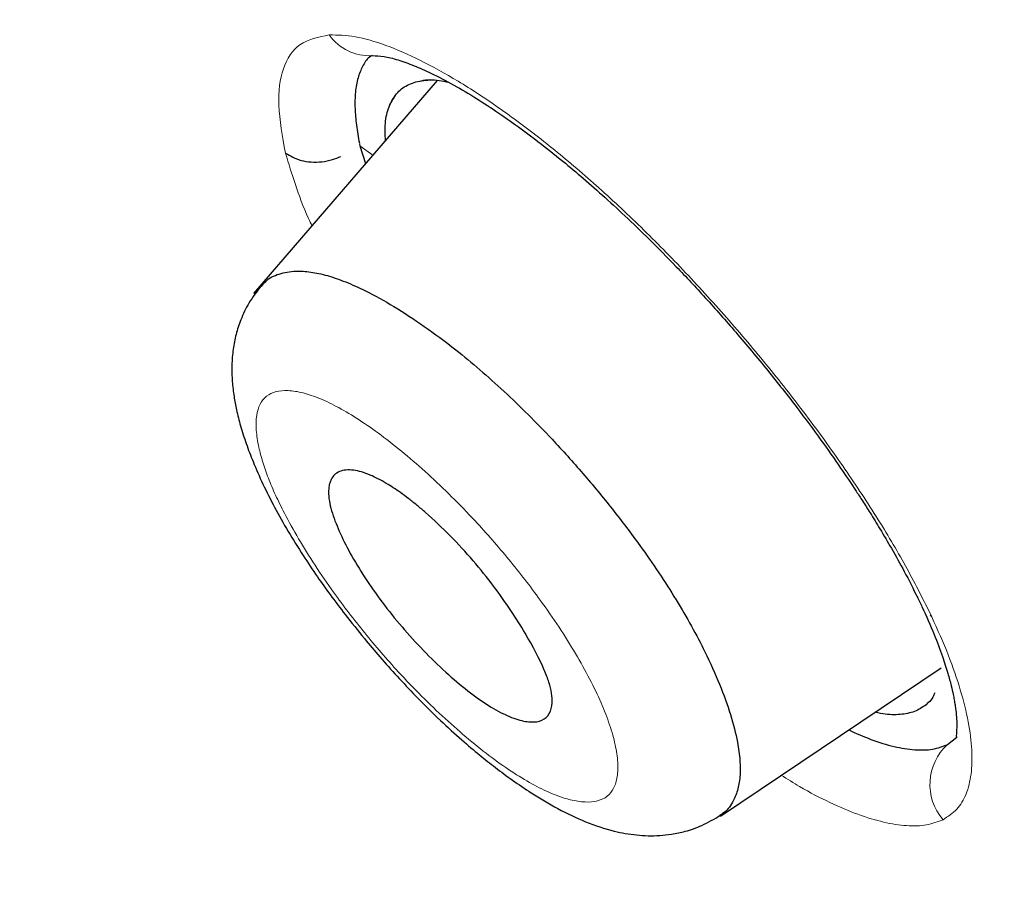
# Model space of a CAD drawing. Header units: millimetres. Extents: x 8 to 830, y 12 to 2106.
# Tile 38 of 624: x 690.11 to 695.58, y 681.16 to 686.04. Entities that reach past the tile are written whole.
import ezdxf

# ---------------------------------------------------------------- set-up
doc = ezdxf.new("R2010")
doc.units = ezdxf.units.MM

msp = doc.modelspace()

# ---------------------------------------------------------------- linework, layer by layer
at = {"color": 7, "linetype": 'Continuous', "lineweight": 30}
for p, q in [((692.4318, 685.6983), (691.4114, 684.5147)), ((691.9998, 685.3461), (692.0025, 685.3352)), ((691.9998, 685.3461), (692.0025, 685.3352)), ((692.0026, 685.3352), (692.0339, 685.2368)), ((692.0026, 685.3352), (692.0339, 685.2368)), ((695.0998, 682.8287), (695.1247, 682.7755)), ((695.0998, 682.8287), (695.1247, 682.7755)), ((695.1029, 682.825), (695.1019, 682.8295)), ((695.1029, 682.825), (695.1019, 682.8295)), ((695.1713, 682.7251), (695.1806, 682.7158)), ((695.1713, 682.7251), (695.1806, 682.7158)), ((694.0065, 681.6093), (695.2331, 682.4333)), ((695.123, 682.2093), (695.1234, 682.2095)), ((695.123, 682.2093), (695.1234, 682.2095)), ((695.2679, 682.007), (695.3201, 682.0471)), ((695.2679, 682.007), (695.2942, 682.0272))]:
    msp.add_line(p, q, dxfattribs=at)
at = {"color": 8, "linetype": 'Continuous', "lineweight": 0}
for p, q in [((692.0736, 685.2829), (692.0022, 685.3356)), ((692.0736, 685.2829), (692.0022, 685.3356)), ((695.1555, 682.7704), (695.1806, 682.7158)), ((695.1555, 682.7704), (695.1806, 682.7158)), ((695.2679, 682.007), (695.3206, 682.0472)), ((695.2679, 682.007), (695.3206, 682.0472))]:
    msp.add_line(p, q, dxfattribs=at)
for centre, radius, start, end in [((692.0566, 686.1111), 0.2751, 215.349, 273.0197), ((695.4713, 681.7851), 0.301, 132.5096, 220.6898)]:
    msp.add_arc(centre, radius, start, end, dxfattribs=at)
at = {"color": 7, "linetype": 'Continuous', "lineweight": 30}
for points, knots in [([(745.6599, 659.7933), (745.7639, 660.4796), (745.971, 661.8455), (745.98, 664.1258), (745.8389, 666.4996), (745.5597, 668.9586), (745.1404, 671.7371), (744.5555, 674.8491), (743.7973, 678.2941), (742.8545, 682.2019), (741.7327, 686.5673), (740.5114, 691.3672), (739.2245, 696.2193), (737.7859, 701.1838), (736.3915, 705.4414), (735.1132, 708.9437), (734.0374, 711.6404), (732.8126, 714.4143), (731.3975, 717.272), (729.843, 720.0437), (728.1565, 722.6963), (726.3759, 725.1861), (724.413, 727.609), (722.3375, 729.9162), (720.2078, 732.0995), (717.6947, 734.5056), (714.7967, 737.0844), (711.5248, 739.7829), (708.262, 742.3067), (705.0162, 744.6729), (701.7963, 746.8712), (698.6147, 748.9005), (695.4793, 750.7802), (692.3814, 752.5692), (689.2949, 754.3458), (686.2169, 756.0513), (683.165, 757.6255), (680.16, 759.0283), (677.2436, 760.2041), (675.2694, 760.9461), (674.312, 761.2105), (674.2598, 761.2249)], [0, 0, 0, 0, 0.023935, 0.047635, 0.071169, 0.094574, 0.117899, 0.148366, 0.178728, 0.20898, 0.250046, 0.291057, 0.332254, 0.37365, 0.415251, 0.436181, 0.457263, 0.478525, 0.500011, 0.521763, 0.540096, 0.558639, 0.577194, 0.595519, 0.613623, 0.631556, 0.658212, 0.684675, 0.711018, 0.737314, 0.763595, 0.789782, 0.815797, 0.841579, 0.86736, 0.893376, 0.919565, 0.94584, 0.972143, 0.998483, 1, 1, 1, 1]), ([(743.4505, 659.754), (743.5357, 660.3025), (743.7061, 661.3988), (743.7551, 663.2059), (743.6928, 665.0939), (743.5248, 667.0574), (743.2744, 669.0761), (742.8949, 671.5343), (742.3432, 674.4575), (741.591, 677.8597), (740.7139, 681.4723), (739.7295, 685.2806), (738.6958, 689.2597), (737.6334, 693.2598), (736.4927, 697.3125), (735.2271, 701.4414), (734.0303, 704.9604), (732.9641, 707.8318), (732.0936, 710.0191), (731.1363, 712.2439), (730.0742, 714.5079), (728.887, 716.8098), (727.6669, 718.9479), (726.4386, 720.9009), (725.2404, 722.6558), (723.9447, 724.3899), (722.4083, 726.2725), (720.6224, 728.271), (718.6032, 730.3572), (716.4017, 732.4826), (714.0289, 734.6313), (711.4941, 736.787), (708.9496, 738.8327), (706.4054, 740.7781), (703.6571, 742.7811), (700.7139, 744.8005), (697.5888, 746.8031), (694.4926, 748.6659), (691.4193, 750.443), (688.3562, 752.2036), (685.3141, 753.8825), (682.3117, 755.4237), (679.5638, 756.6922), (677.0726, 757.7153), (674.8289, 758.5333), (672.6504, 759.2116), (670.5503, 759.73), (668.6621, 760.0436), (666.9935, 760.153), (665.5467, 760.0678), (664.3606, 759.784), (663.4293, 759.3266), (662.7255, 758.7452), (662.156, 758.0114), (661.6637, 757.0508), (661.2864, 755.8354), (661.0496, 754.3558), (660.9586, 752.7571), (660.9862, 751.069), (661.1103, 749.3128), (661.3774, 746.9025), (661.8622, 743.7947), (662.6262, 739.9553), (663.5225, 736.0437), (664.5032, 732.0907), (665.5157, 728.1237), (666.4936, 724.364), (667.4813, 720.7781), (668.4936, 717.36), (669.6145, 713.8829), (670.7122, 710.7771), (671.7489, 708.0658), (672.6854, 705.7676), (673.7095, 703.4325), (674.8232, 701.0606), (675.6664, 699.4482), (676.0884, 698.6413)], [0, 0, 0, 0, 0.011709, 0.0234, 0.035079, 0.046745, 0.058401, 0.070053, 0.08835, 0.106637, 0.124908, 0.145647, 0.166375, 0.187119, 0.207887, 0.228673, 0.249479, 0.259892, 0.270315, 0.28075, 0.291198, 0.301658, 0.31213, 0.319994, 0.327864, 0.335737, 0.343609, 0.354092, 0.364563, 0.37502, 0.38755, 0.400066, 0.41258, 0.425091, 0.437599, 0.45323, 0.468841, 0.484431, 0.499999, 0.515569, 0.531166, 0.546782, 0.562408, 0.574915, 0.587424, 0.599934, 0.612454, 0.624987, 0.635443, 0.645912, 0.656393, 0.664263, 0.672136, 0.680006, 0.687871, 0.698343, 0.708803, 0.71925, 0.729685, 0.740108, 0.750521, 0.771326, 0.792113, 0.81288, 0.833624, 0.854353, 0.875091, 0.892532, 0.909986, 0.927451, 0.944927, 0.955919, 0.966921, 0.977933, 0.988958, 1, 1, 1, 1]), ([(743.4505, 659.754), (743.5357, 660.3025), (743.7061, 661.3988), (743.7551, 663.2059), (743.6928, 665.0939), (743.5248, 667.0574), (743.2744, 669.0761), (742.8949, 671.5343), (742.3432, 674.4575), (741.591, 677.8597), (740.7139, 681.4723), (739.7295, 685.2806), (738.6958, 689.2597), (737.6334, 693.2598), (736.4927, 697.3125), (735.2271, 701.4414), (734.0303, 704.9604), (732.9641, 707.8318), (732.0936, 710.0191), (731.1363, 712.2439), (730.0742, 714.5079), (728.887, 716.8098), (727.6669, 718.9479), (726.4386, 720.9009), (725.2404, 722.6558), (723.9447, 724.3899), (722.4083, 726.2725), (720.6224, 728.271), (718.6032, 730.3572), (716.4017, 732.4826), (714.0289, 734.6313), (711.4941, 736.787), (708.9496, 738.8327), (706.4054, 740.7781), (703.6571, 742.7811), (700.7139, 744.8005), (697.5888, 746.8031), (694.4926, 748.6659), (691.4193, 750.443), (688.3562, 752.2036), (685.3141, 753.8825), (682.3117, 755.4237), (679.5638, 756.6922), (677.0726, 757.7153), (674.8289, 758.5333), (672.6504, 759.2116), (670.5503, 759.73), (668.6621, 760.0436), (666.9935, 760.153), (665.5467, 760.0678), (664.3606, 759.784), (663.4293, 759.3266), (662.7255, 758.7452), (662.156, 758.0114), (661.6637, 757.0508), (661.2864, 755.8354), (661.0496, 754.3558), (660.9586, 752.7571), (660.9862, 751.069), (661.1103, 749.3128), (661.3774, 746.9025), (661.8622, 743.7947), (662.6262, 739.9553), (663.5225, 736.0437), (664.5032, 732.0907), (665.5157, 728.1237), (666.4936, 724.364), (667.4813, 720.7781), (668.4936, 717.36), (669.6145, 713.8829), (670.7122, 710.7771), (671.7489, 708.0658), (672.6854, 705.7676), (673.7095, 703.4325), (674.8232, 701.0606), (675.6664, 699.4482), (676.0884, 698.6413)], [0, 0, 0, 0, 0.011709, 0.0234, 0.035079, 0.046745, 0.058401, 0.070053, 0.08835, 0.106637, 0.124908, 0.145647, 0.166375, 0.187119, 0.207887, 0.228673, 0.249479, 0.259892, 0.270315, 0.28075, 0.291198, 0.301658, 0.31213, 0.319994, 0.327864, 0.335737, 0.343609, 0.354092, 0.364563, 0.37502, 0.38755, 0.400066, 0.41258, 0.425091, 0.437599, 0.45323, 0.468841, 0.484431, 0.499999, 0.515569, 0.531166, 0.546782, 0.562408, 0.574915, 0.587424, 0.599934, 0.612454, 0.624987, 0.635443, 0.645912, 0.656393, 0.664263, 0.672136, 0.680006, 0.687871, 0.698343, 0.708803, 0.71925, 0.729685, 0.740108, 0.750521, 0.771326, 0.792113, 0.81288, 0.833624, 0.854353, 0.875091, 0.892532, 0.909986, 0.927451, 0.944927, 0.955919, 0.966921, 0.977933, 0.988958, 1, 1, 1, 1]), ([(742.5709, 660.0244), (742.7021, 660.6562), (742.9643, 661.9194), (743.0369, 664.0652), (742.9519, 666.3262), (742.7161, 668.6941), (742.3341, 671.3844), (741.7822, 674.4092), (741.0535, 677.7734), (740.1319, 681.6145), (739.022, 685.93), (737.8077, 690.683), (736.538, 695.4762), (735.118, 700.3604), (733.7449, 704.5406), (732.4854, 707.9661), (731.4257, 710.5843), (730.2296, 713.2496), (728.8643, 715.9687), (727.38, 718.5805), (725.796, 721.0512), (724.1435, 723.3501), (722.3318, 725.5905), (720.4071, 727.7478), (718.4086, 729.8088), (716.0198, 732.1089), (713.2433, 734.5952), (710.0953, 737.2059), (706.949, 739.6557), (703.8052, 741.9571), (700.6734, 744.1059), (697.5646, 746.0957), (694.4837, 747.9446), (692.448, 749.1214), (691.4302, 749.7098)], [0, 0, 0, 0, 0.027961, 0.055896, 0.083926, 0.111994, 0.13998, 0.176562, 0.213145, 0.249758, 0.299733, 0.349715, 0.399667, 0.449587, 0.499558, 0.524633, 0.549704, 0.574672, 0.599627, 0.624766, 0.645672, 0.666497, 0.687479, 0.708392, 0.729201, 0.750078, 0.781476, 0.812638, 0.843742, 0.874921, 0.906237, 0.937548, 0.968776, 1, 1, 1, 1]), ([(692.0702, 685.8382), (692.0649, 685.835), (692.0419, 685.8208), (692.0163, 685.7778), (691.9894, 685.714), (691.9757, 685.6353), (691.9735, 685.5469), (691.9811, 685.4518), (691.9934, 685.3835), (691.9996, 685.3493)], [0, 0, 0, 0, 0.047361, 0.207565, 0.367779, 0.532519, 0.697277, 0.848306, 1, 1, 1, 1]), ([(692.0702, 685.8382), (692.0649, 685.835), (692.0419, 685.8208), (692.0163, 685.7778), (691.9894, 685.714), (691.9757, 685.6353), (691.9735, 685.5469), (691.9811, 685.4518), (691.9934, 685.3835), (691.9996, 685.3493)], [0, 0, 0, 0, 0.047361, 0.207565, 0.367779, 0.532519, 0.697277, 0.848306, 1, 1, 1, 1]), ([(692.0724, 685.8365), (692.0923, 685.8361), (692.1308, 685.8354), (692.2102, 685.8154), (692.2983, 685.7839), (692.4013, 685.7383), (692.5177, 685.678), (692.6466, 685.6018), (692.788, 685.5095), (692.9431, 685.3983), (693.0975, 685.2774), (693.2314, 685.1658), (693.3511, 685.061), (693.4784, 684.9441), (693.6159, 684.8116), (693.7656, 684.6596), (693.9266, 684.4871), (694.0971, 684.2943), (694.2676, 684.0897), (694.4253, 683.8888), (694.5599, 683.7074), (694.6692, 683.5523), (694.7447, 683.4398), (694.7986, 683.3568), (694.8429, 683.2869), (694.8972, 683.1987), (694.9613, 683.0898), (695.0331, 682.9611), (695.0777, 682.872), (695.1017, 682.824)], [0, 0, 0, 0, 0.047881, 0.092491, 0.133846, 0.171903, 0.217393, 0.257828, 0.295317, 0.346062, 0.391363, 0.422027, 0.453594, 0.486299, 0.522103, 0.561376, 0.604145, 0.650449, 0.700251, 0.747854, 0.789544, 0.825307, 0.855135, 0.867904, 0.883581, 0.904609, 0.930997, 0.962772, 1, 1, 1, 1]), ([(692.0724, 685.8365), (692.0923, 685.8361), (692.1308, 685.8354), (692.2102, 685.8154), (692.2983, 685.7839), (692.4013, 685.7383), (692.5177, 685.678), (692.6466, 685.6018), (692.788, 685.5095), (692.9431, 685.3983), (693.0975, 685.2774), (693.2314, 685.1658), (693.3511, 685.061), (693.4784, 684.9441), (693.6159, 684.8116), (693.7656, 684.6596), (693.9266, 684.4871), (694.0971, 684.2943), (694.2676, 684.0897), (694.4253, 683.8888), (694.5599, 683.7074), (694.6692, 683.5523), (694.7447, 683.4398), (694.7986, 683.3568), (694.8429, 683.2869), (694.8972, 683.1987), (694.9613, 683.0898), (695.0331, 682.9611), (695.0777, 682.872), (695.1017, 682.824)], [0, 0, 0, 0, 0.047881, 0.092491, 0.133846, 0.171903, 0.217393, 0.257828, 0.295317, 0.346062, 0.391363, 0.422027, 0.453594, 0.486299, 0.522103, 0.561376, 0.604145, 0.650449, 0.700251, 0.747854, 0.789544, 0.825307, 0.855135, 0.867904, 0.883581, 0.904609, 0.930997, 0.962772, 1, 1, 1, 1]), ([(692.1442, 685.3647), (692.143, 685.3976), (692.1405, 685.4697), (692.1619, 685.556), (692.2022, 685.6279), (692.2628, 685.6766), (692.3434, 685.7002), (692.4207, 685.7046), (692.4768, 685.6923), (692.4939, 685.6886)], [0, 0, 0, 0, 0.133862, 0.293782, 0.453857, 0.612161, 0.770773, 0.92994, 1, 1, 1, 1]), ([(692.3409, 685.6957), (692.3425, 685.6962), (692.3705, 685.7051), (692.4211, 685.7041), (692.4769, 685.6922), (692.4939, 685.6886)], [0, 0, 0, 0, 0.039466, 0.706426, 1, 1, 1, 1]), ([(692.1442, 685.3647), (692.1431, 685.3975), (692.1407, 685.4694), (692.1602, 685.5546), (692.1887, 685.5975), (692.2022, 685.618)], [0, 0, 0, 0, 0.304367, 0.667982, 1, 1, 1, 1]), ([(691.5888, 685.2942), (691.6161, 685.2787), (691.6581, 685.2549), (691.7309, 685.2441), (691.7902, 685.2454), (691.8467, 685.2556), (691.8808, 685.2699), (691.8958, 685.2761)], [0, 0, 0, 0, 0.327041, 0.502516, 0.6815, 0.860387, 1, 1, 1, 1]), ([(691.5888, 685.2942), (691.6161, 685.2787), (691.6581, 685.2549), (691.7309, 685.2441), (691.7902, 685.2454), (691.8467, 685.2556), (691.8808, 685.2699), (691.8958, 685.2761)], [0, 0, 0, 0, 0.327041, 0.502516, 0.6815, 0.860387, 1, 1, 1, 1]), ([(691.4563, 684.5534), (691.4635, 684.5632), (691.4875, 684.5959), (691.5507, 684.6258), (691.6359, 684.6417), (691.7277, 684.636), (691.82, 684.6159), (691.9221, 684.5805), (692.0449, 684.5252), (692.1903, 684.4449), (692.3587, 684.3349), (692.5194, 684.215), (692.6684, 684.0921), (692.8034, 683.9714), (692.938, 683.8418), (693.0855, 683.6897), (693.2436, 683.514), (693.4076, 683.3155), (693.5478, 683.1301), (693.6649, 682.9616), (693.761, 682.8115), (693.8466, 682.6643), (693.9296, 682.5058), (694.0047, 682.3393), (694.0655, 682.1706), (694.101, 682.0304), (694.1163, 681.9166), (694.1164, 681.8261), (694.1028, 681.7484), (694.0716, 681.6784), (694.039, 681.6324), (694.0079, 681.6173), (694.0028, 681.6149)], [0, 0, 0, 0, 0.017367, 0.05794, 0.098421, 0.128654, 0.15876, 0.188948, 0.219267, 0.259846, 0.300536, 0.34125, 0.371778, 0.402296, 0.432817, 0.463364, 0.504125, 0.544901, 0.585642, 0.616168, 0.646669, 0.677153, 0.707648, 0.748325, 0.789017, 0.829685, 0.860168, 0.890634, 0.92108, 0.951526, 0.992103, 1, 1, 1, 1]), ([(691.454, 684.5568), (691.4298, 684.5256), (691.3851, 684.4679), (691.3408, 684.3745), (691.3123, 684.2864), (691.296, 684.2014), (691.2892, 684.1151), (691.2916, 684.0267), (691.3016, 683.9426), (691.3168, 683.8622), (691.3387, 683.7759), (691.3692, 683.6802), (691.4102, 683.5723), (691.462, 683.4549), (691.5272, 683.3254), (691.602, 683.1924), (691.6823, 683.0631), (691.7613, 682.9454), (691.8393, 682.8361), (691.9259, 682.7211), (692.0183, 682.6055), (692.1153, 682.4909), (692.2101, 682.3845), (692.3227, 682.265), (692.4432, 682.1456), (692.5628, 682.0366), (692.6643, 681.9505), (692.7573, 681.8766), (692.8525, 681.8061), (692.9685, 681.7274), (693.1048, 681.6466), (693.2605, 681.5727), (693.4021, 681.5254), (693.5383, 681.5009), (693.6466, 681.498), (693.7375, 681.5076), (693.8168, 681.5245), (693.9101, 681.5563), (693.9714, 681.5931), (694.0048, 681.6132)], [0, 0, 0, 0, 0.027849, 0.051558, 0.071062, 0.090438, 0.112271, 0.134266, 0.155115, 0.174073, 0.197263, 0.222812, 0.247983, 0.27899, 0.31025, 0.342135, 0.373632, 0.400872, 0.423881, 0.44973, 0.481272, 0.505467, 0.532189, 0.559707, 0.596591, 0.628176, 0.654486, 0.677537, 0.702423, 0.729539, 0.768292, 0.809136, 0.852055, 0.884336, 0.916378, 0.932382, 0.950482, 0.97307, 1, 1, 1, 1]), ([(685.7176, 684.5154), (685.7741, 684.4404), (685.9538, 684.2022), (686.2665, 683.7878), (686.6651, 683.2598), (687.0927, 682.6933), (687.5491, 682.0884), (688.0343, 681.4447), (688.5326, 680.7827), (689.0424, 680.104), (689.5621, 679.4109), (690.1057, 678.6846), (690.6732, 677.9254), (691.2646, 677.1333), (691.6669, 676.5942), (691.8721, 676.3192)], [0, 0, 0, 0, 0.027539, 0.08748, 0.152085, 0.221361, 0.295316, 0.373959, 0.457302, 0.537837, 0.622336, 0.710801, 0.803233, 0.899633, 1, 1, 1, 1]), ([(685.7176, 684.5154), (685.7741, 684.4404), (685.9538, 684.2022), (686.2665, 683.7878), (686.6651, 683.2598), (687.0927, 682.6933), (687.5491, 682.0884), (688.0343, 681.4447), (688.5326, 680.7827), (689.0424, 680.104), (689.5621, 679.4109), (690.1057, 678.6846), (690.6732, 677.9254), (691.2646, 677.1333), (691.6669, 676.5942), (691.8721, 676.3192)], [0, 0, 0, 0, 0.0275388, 0.0874796, 0.152085, 0.2213612, 0.295316, 0.373959, 0.4573016, 0.5378374, 0.6223364, 0.7108011, 0.8032332, 0.8996331, 1, 1, 1, 1]), ([(691.9461, 676.362), (691.5462, 676.8928), (690.7463, 677.9544), (689.5391, 679.5406), (688.3288, 681.1235), (687.1175, 682.704), (686.2627, 683.8179), (685.8141, 684.4059), (685.7674, 684.467)], [0, 0, 0, 0, 0.195539, 0.391076, 0.586556, 0.781958, 0.977344, 1, 1, 1, 1]), ([(691.9461, 676.362), (691.5462, 676.8928), (690.7463, 677.9544), (689.5391, 679.5406), (688.3288, 681.1235), (687.1175, 682.704), (686.2627, 683.8179), (685.8141, 684.4059), (685.7674, 684.467)], [0, 0, 0, 0, 0.195539, 0.391076, 0.586556, 0.781958, 0.977344, 1, 1, 1, 1]), ([(686.7777, 683.9204), (687.0489, 683.6064), (687.727, 682.8214), (688.8124, 681.6121), (690.0308, 680.2876), (691.2471, 679.0089), (692.5082, 677.7167), (693.3675, 676.8847), (693.82, 676.4466)], [0, 0, 0, 0, 0.115804, 0.289562, 0.46252, 0.6352, 0.807917, 1, 1, 1, 1]), ([(691.8635, 683.2507), (691.8569, 683.2694), (691.843, 683.3089), (691.8308, 683.3636), (691.8255, 683.4265), (691.8389, 683.4878), (691.8843, 683.5307), (691.9592, 683.5379), (692.051, 683.5115), (692.1411, 683.4657), (692.2152, 683.4169), (692.2735, 683.3738), (692.3202, 683.3367), (692.3968, 683.2718), (692.5026, 683.1717), (692.6312, 683.0317), (692.7454, 682.89), (692.8421, 682.7532), (692.9441, 682.5902), (693.0154, 682.4539), (693.055, 682.3516), (693.0693, 682.2904), (693.073, 682.2291), (693.0585, 682.1746), (693.0181, 682.1376), (692.9544, 682.1277), (692.8715, 682.1449), (692.7729, 682.1881), (692.6621, 682.2578), (692.542, 682.3521), (692.4172, 682.4655), (692.2943, 682.5923), (692.1783, 682.7278), (692.0738, 682.8673), (691.9847, 683.0043), (691.9112, 683.1356), (691.8794, 683.2123), (691.8635, 683.2507)], [0, 0, 0, 0, 0.016101, 0.033948, 0.053789, 0.086953, 0.124401, 0.164218, 0.198126, 0.226454, 0.248821, 0.261322, 0.273736, 0.285939, 0.321273, 0.354899, 0.387004, 0.41732, 0.446223, 0.498975, 0.519797, 0.540771, 0.561684, 0.593047, 0.624283, 0.655656, 0.68687, 0.718223, 0.749427, 0.781508, 0.813389, 0.844897, 0.87634, 0.907382, 0.938401, 0.969219, 1, 1, 1, 1]), ([(695.126, 682.7739), (695.1496, 682.7214), (695.1933, 682.6244), (695.2388, 682.5022), (695.269, 682.4079), (695.2877, 682.3383), (695.2987, 682.2897), (695.3055, 682.2544), (695.3104, 682.2251), (695.3155, 682.1881), (695.3194, 682.1438), (695.3195, 682.0937), (695.3168, 682.062), (695.3166, 682.0489), (695.3189, 682.0477), (695.3198, 682.0473)], [0, 0, 0, 0, 0.122007, 0.225599, 0.311139, 0.378858, 0.428916, 0.462735, 0.496763, 0.535919, 0.609102, 0.695828, 0.801117, 0.925547, 1, 1, 1, 1]), ([(695.126, 682.7739), (695.1496, 682.7214), (695.1933, 682.6244), (695.2388, 682.5022), (695.269, 682.4079), (695.2877, 682.3383), (695.2987, 682.2897), (695.3055, 682.2544), (695.3104, 682.2251), (695.3155, 682.1881), (695.3194, 682.1438), (695.3195, 682.0937), (695.3168, 682.062), (695.3166, 682.0489), (695.3189, 682.0477), (695.3198, 682.0473)], [0, 0, 0, 0, 0.122007, 0.225599, 0.311139, 0.378858, 0.428916, 0.462735, 0.496763, 0.535919, 0.609102, 0.695828, 0.801117, 0.925547, 1, 1, 1, 1]), ([(695.1977, 682.295), (695.1954, 682.2892), (695.1832, 682.2579), (695.1433, 682.2205), (695.0787, 682.1836), (694.9949, 682.1707), (694.9234, 682.1721), (694.8757, 682.1842), (694.8659, 682.1867)], [0, 0, 0, 0, 0.050625, 0.273984, 0.496412, 0.718149, 0.941985, 1, 1, 1, 1]), ([(695.1977, 682.295), (695.1954, 682.2892), (695.1832, 682.2579), (695.1433, 682.2205), (695.0787, 682.1836), (694.9949, 682.1707), (694.9234, 682.1721), (694.8757, 682.1842), (694.8659, 682.1867)], [0, 0, 0, 0, 0.050625, 0.273984, 0.496412, 0.718149, 0.941985, 1, 1, 1, 1]), ([(694.7189, 682.0879), (694.7607, 682.0692), (694.8503, 682.0292), (694.973, 681.9929), (695.088, 681.9745), (695.1888, 681.9767), (695.2416, 681.9969), (695.2679, 682.007)], [0, 0, 0, 0, 0.179026, 0.384254, 0.589613, 0.79489, 1, 1, 1, 1]), ([(694.7189, 682.0879), (694.7607, 682.0692), (694.8503, 682.0292), (694.973, 681.9929), (695.088, 681.9745), (695.1888, 681.9767), (695.2416, 681.9969), (695.2679, 682.007)], [0, 0, 0, 0, 0.179026, 0.384254, 0.589613, 0.79489, 1, 1, 1, 1])]:
    msp.add_open_spline(points, degree=3, knots=knots, dxfattribs=at)
at = {"color": 8, "linetype": 'Continuous', "lineweight": 0}
for points, knots in [([(691.4261, 750.0186), (692.7886, 749.2303), (695.5068, 747.6579), (699.6216, 745.1164), (703.4225, 742.5362), (706.9014, 739.9906), (710.0578, 737.5336), (713.2296, 734.9031), (716.0352, 732.3907), (718.4504, 730.065), (720.4749, 727.9784), (722.4268, 725.7971), (724.2591, 723.53), (725.9406, 721.2079), (727.5576, 718.7107), (729.0709, 716.07), (730.4642, 713.3193), (731.6864, 710.6205), (732.7681, 707.9727), (734.0488, 704.5198), (735.4419, 700.3126), (736.8794, 695.3997), (738.1618, 690.5789), (739.3853, 685.7972), (740.5812, 681.1365), (741.6382, 676.6579), (742.4981, 672.4081), (743.0282, 668.889), (743.2943, 666.0605), (743.3672, 663.8698), (743.2926, 661.7792), (743.0418, 660.5399), (742.9159, 659.9178)], [0, 0, 0, 0, 0.041621, 0.083027, 0.124254, 0.155187, 0.186259, 0.217684, 0.249258, 0.270278, 0.291311, 0.312423, 0.333508, 0.354515, 0.375614, 0.400882, 0.426039, 0.451271, 0.476543, 0.501735, 0.551843, 0.601883, 0.651941, 0.702019, 0.752119, 0.798831, 0.845298, 0.891449, 0.918531, 0.94558, 0.97268, 1, 1, 1, 1]), ([(691.5937, 749.4982), (692.9381, 748.7192), (695.6249, 747.1624), (699.7085, 744.6513), (703.4977, 742.0961), (706.9741, 739.5603), (710.1199, 737.1199), (713.2615, 734.5229), (716.0314, 732.0518), (718.4187, 729.7611), (720.4209, 727.7008), (722.3453, 725.5505), (724.1527, 723.3074), (725.7994, 720.9979), (727.3752, 718.5136), (728.8433, 715.8926), (730.1888, 713.1681), (731.363, 710.5034), (732.3986, 707.8997), (733.6718, 704.3773), (735.086, 699.9868), (736.5608, 694.7916), (737.8821, 689.6968), (739.1799, 684.6387), (740.4538, 679.6145), (741.5636, 674.6911), (742.2852, 670.5966), (742.6767, 667.3031), (742.8127, 664.7674), (742.766, 662.3528), (742.4649, 660.947), (742.3136, 660.2408)], [0, 0, 0, 0, 0.041423, 0.082782, 0.124134, 0.155297, 0.186603, 0.217844, 0.249056, 0.270029, 0.291034, 0.311941, 0.332858, 0.353998, 0.375089, 0.400281, 0.425487, 0.450587, 0.47556, 0.500487, 0.55394, 0.60745, 0.660879, 0.714259, 0.767673, 0.821184, 0.87479, 0.906052, 0.937244, 0.968478, 1, 1, 1, 1]), ([(691.5937, 749.4982), (692.9381, 748.7192), (695.6249, 747.1624), (699.7085, 744.6513), (703.4977, 742.0961), (706.9741, 739.5603), (710.1199, 737.1199), (713.2615, 734.5229), (716.0314, 732.0518), (718.4187, 729.7611), (720.4209, 727.7008), (722.3453, 725.5505), (724.1527, 723.3074), (725.7994, 720.9979), (727.3752, 718.5136), (728.8433, 715.8926), (730.1888, 713.1681), (731.363, 710.5034), (732.3986, 707.8997), (733.6718, 704.3773), (735.086, 699.9868), (736.5608, 694.7916), (737.8821, 689.6968), (739.1799, 684.6387), (740.4538, 679.6145), (741.5636, 674.6911), (742.2852, 670.5966), (742.6767, 667.3031), (742.8127, 664.7674), (742.766, 662.3528), (742.4649, 660.947), (742.3136, 660.2408)], [0, 0, 0, 0, 0.041423, 0.082782, 0.124134, 0.155297, 0.186603, 0.217844, 0.249056, 0.270029, 0.291034, 0.311941, 0.332858, 0.353998, 0.375089, 0.400281, 0.425487, 0.450587, 0.47556, 0.500487, 0.55394, 0.60745, 0.660879, 0.714259, 0.767673, 0.821184, 0.87479, 0.906052, 0.937244, 0.968478, 1, 1, 1, 1]), ([(741.95, 660.218), (742.0765, 660.7754), (742.3286, 661.886), (742.4364, 663.758), (742.4098, 665.721), (742.2533, 667.7769), (741.9363, 670.3785), (741.4026, 673.56), (740.6068, 677.3443), (739.6853, 681.2067), (738.6862, 685.1197), (737.6774, 689.0518), (736.6582, 693.004), (735.5669, 697.0059), (734.3596, 701.0782), (733.2185, 704.5459), (732.2013, 707.3694), (731.3645, 709.5194), (730.4375, 711.7095), (729.4057, 713.9406), (728.2479, 716.2082), (727.0542, 718.3121), (725.8503, 720.2342), (724.6728, 721.9593), (723.4035, 723.6578), (721.9036, 725.4947), (720.1561, 727.4483), (718.17, 729.4932), (716.0004, 731.5766), (713.6639, 733.681), (711.1686, 735.7925), (708.6609, 737.8004), (706.1542, 739.7117), (703.454, 741.6696), (700.5674, 743.6402), (697.5007, 745.5944), (694.458, 747.418), (692.4456, 748.5844), (691.4383, 749.1683)], [0, 0, 0, 0, 0.025187, 0.050179, 0.075123, 0.100094, 0.125136, 0.166903, 0.208626, 0.250313, 0.291969, 0.333625, 0.37529, 0.416998, 0.458703, 0.500331, 0.521117, 0.541911, 0.562756, 0.58369, 0.604635, 0.625533, 0.64124, 0.657021, 0.672697, 0.688253, 0.709036, 0.729951, 0.750861, 0.775791, 0.800731, 0.825772, 0.850789, 0.87571, 0.906738, 0.93776, 0.968848, 1, 1, 1, 1]), ([(741.95, 660.218), (742.0765, 660.7754), (742.3286, 661.886), (742.4364, 663.758), (742.4098, 665.721), (742.2533, 667.7769), (741.9363, 670.3785), (741.4026, 673.56), (740.6068, 677.3443), (739.6853, 681.2067), (738.6862, 685.1197), (737.6774, 689.0518), (736.6582, 693.004), (735.5669, 697.0059), (734.3596, 701.0782), (733.2185, 704.5459), (732.2013, 707.3694), (731.3645, 709.5194), (730.4375, 711.7095), (729.4057, 713.9406), (728.2479, 716.2082), (727.0542, 718.3121), (725.8503, 720.2342), (724.6728, 721.9593), (723.4035, 723.6578), (721.9036, 725.4947), (720.1561, 727.4483), (718.17, 729.4932), (716.0004, 731.5766), (713.6639, 733.681), (711.1686, 735.7925), (708.6609, 737.8004), (706.1542, 739.7117), (703.454, 741.6696), (700.5674, 743.6402), (697.5007, 745.5944), (694.458, 747.418), (692.4456, 748.5844), (691.4383, 749.1683)], [0, 0, 0, 0, 0.025187, 0.050179, 0.075123, 0.100094, 0.125136, 0.166903, 0.208626, 0.250313, 0.291969, 0.333625, 0.37529, 0.416998, 0.458703, 0.500331, 0.521117, 0.541911, 0.562756, 0.58369, 0.604635, 0.625533, 0.64124, 0.657021, 0.672697, 0.688253, 0.709036, 0.729951, 0.750861, 0.775791, 0.800731, 0.825772, 0.850789, 0.87571, 0.906738, 0.93776, 0.968848, 1, 1, 1, 1]), ([(691.588, 685.2949), (691.5715, 685.3872), (691.5387, 685.571), (691.5676, 685.7736), (691.6559, 685.9151), (691.773, 685.9396), (691.8322, 685.952)], [0, 0, 0, 0, 0.249924, 0.497516, 0.745862, 1, 1, 1, 1]), ([(691.588, 685.2949), (691.5715, 685.3872), (691.5387, 685.571), (691.5676, 685.7736), (691.6559, 685.9151), (691.773, 685.9396), (691.8322, 685.952)], [0, 0, 0, 0, 0.249924, 0.497516, 0.745862, 1, 1, 1, 1]), ([(691.8322, 685.952), (691.8787, 685.951), (691.9714, 685.9492), (692.1437, 685.8987), (692.3354, 685.8159), (692.5459, 685.6993), (692.771, 685.5521), (693.0078, 685.376), (693.2528, 685.1731), (693.5023, 684.9458), (693.7518, 684.6973), (693.9965, 684.4328), (694.2325, 684.1572), (694.4563, 683.875), (694.6647, 683.5903), (694.8534, 683.308), (695.0217, 683.0307), (695.1105, 682.857), (695.155, 682.7699)], [0, 0, 0, 0, 0.062909, 0.125557, 0.188079, 0.250526, 0.312896, 0.37519, 0.43745, 0.499807, 0.562177, 0.624471, 0.686807, 0.749219, 0.811704, 0.874268, 0.936978, 1, 1, 1, 1]), ([(691.8322, 685.952), (691.8787, 685.951), (691.9714, 685.9492), (692.1437, 685.8987), (692.3354, 685.8159), (692.5459, 685.6993), (692.771, 685.5521), (693.0078, 685.376), (693.2528, 685.1731), (693.5023, 684.9458), (693.7518, 684.6973), (693.9965, 684.4328), (694.2325, 684.1572), (694.4563, 683.875), (694.6647, 683.5903), (694.8534, 683.308), (695.0217, 683.0307), (695.1105, 682.857), (695.155, 682.7699)], [0, 0, 0, 0, 0.062909, 0.125557, 0.188079, 0.250526, 0.312896, 0.37519, 0.43745, 0.499807, 0.562177, 0.624471, 0.686807, 0.749219, 0.811704, 0.874268, 0.936978, 1, 1, 1, 1]), ([(691.7353, 684.8904), (691.729, 684.904), (691.6918, 684.9849), (691.6404, 685.1221), (691.6065, 685.2364), (691.5896, 685.2937)], [0, 0, 0, 0, 0.091617, 0.545116, 1, 1, 1, 1]), ([(691.7353, 684.8904), (691.729, 684.904), (691.6918, 684.9849), (691.6404, 685.1221), (691.6065, 685.2364), (691.5896, 685.2937)], [0, 0, 0, 0, 0.091617, 0.545116, 1, 1, 1, 1]), ([(686.9314, 683.9506), (687.1488, 683.7026), (687.5902, 683.1989), (688.2563, 682.4554), (688.9507, 681.6922), (689.6662, 680.9199), (690.403, 680.1396), (691.1393, 679.3748), (691.8758, 678.6254), (692.6241, 677.8767), (693.1282, 677.3885), (693.3861, 677.1388)], [0, 0, 0, 0, 0.101266, 0.205681, 0.309895, 0.424246, 0.538404, 0.652465, 0.766505, 0.880585, 1, 1, 1, 1]), ([(686.9314, 683.9506), (687.1488, 683.7026), (687.5902, 683.1989), (688.2563, 682.4554), (688.9507, 681.6922), (689.6662, 680.9199), (690.403, 680.1396), (691.1393, 679.3748), (691.8758, 678.6254), (692.6241, 677.8767), (693.1282, 677.3885), (693.3861, 677.1388)], [0, 0, 0, 0, 0.101266, 0.205681, 0.309895, 0.424246, 0.538404, 0.652465, 0.766505, 0.880585, 1, 1, 1, 1]), ([(691.5827, 683.2926), (691.608, 683.2458), (691.6586, 683.152), (691.7514, 683.0038), (691.8464, 682.8653), (691.9397, 682.7393), (692.0282, 682.627), (692.1203, 682.5173), (692.2259, 682.3991), (692.345, 682.2748), (692.4769, 682.1484), (692.608, 682.0336), (692.7365, 681.9317), (692.859, 681.846), (692.974, 681.7775), (693.0791, 681.728), (693.1736, 681.6968), (693.2564, 681.6842), (693.3255, 681.6904), (693.379, 681.7163), (693.4154, 681.7619), (693.4352, 681.8255), (693.438, 681.9066), (693.4236, 682.0036), (693.3928, 682.1142), (693.3452, 682.2372), (693.2814, 682.3705), (693.203, 682.5117), (693.1106, 682.659), (693.0146, 682.7974), (692.9203, 682.9236), (692.8311, 683.0355), (692.7385, 683.1447), (692.6323, 683.2623), (692.5126, 683.3861), (692.3802, 683.5121), (692.2485, 683.6268), (692.12, 683.7285), (691.9973, 683.8142), (691.8831, 683.8824), (691.7782, 683.9328), (691.684, 683.9646), (691.6023, 683.9776), (691.5338, 683.9719), (691.481, 683.9467), (691.4447, 683.9022), (691.4259, 683.8383), (691.4238, 683.7576), (691.4371, 683.6687), (691.4612, 683.5779), (691.4924, 683.4886), (691.532, 683.3939), (691.5658, 683.3264), (691.5827, 683.2926)], [0, 0, 0, 0, 0.020855, 0.041796, 0.062644, 0.078458, 0.094039, 0.109541, 0.125121, 0.145828, 0.166535, 0.1876, 0.208396, 0.229279, 0.249991, 0.270686, 0.29166, 0.312448, 0.333587, 0.354285, 0.374915, 0.39573, 0.41645, 0.437425, 0.458394, 0.479103, 0.499927, 0.520745, 0.541502, 0.562571, 0.578439, 0.594037, 0.609526, 0.625067, 0.645833, 0.666547, 0.687555, 0.708507, 0.729201, 0.749991, 0.770642, 0.791351, 0.812455, 0.833263, 0.854144, 0.874851, 0.895547, 0.916531, 0.937319, 0.953315, 0.968989, 0.984497, 1, 1, 1, 1]), ([(710.3277, 663.8304), (709.7356, 664.1766), (708.5518, 664.8686), (706.81, 665.9497), (705.0904, 667.0713), (703.3929, 668.2435), (701.7137, 669.4733), (700.1704, 670.6753), (698.759, 671.8313), (697.4745, 672.9287), (696.1988, 674.0633), (694.9309, 675.2348), (693.6702, 676.443), (692.5142, 677.5898), (691.46, 678.6666), (690.5042, 679.6673), (689.5463, 680.6947), (688.5851, 681.7498), (687.6903, 682.7564), (687.0541, 683.4823), (686.7403, 683.849), (686.6789, 683.9208)], [0, 0, 0, 0, 0.070081, 0.140099, 0.210067, 0.280007, 0.349958, 0.419967, 0.474994, 0.529999, 0.584953, 0.639833, 0.694621, 0.749311, 0.79104, 0.832802, 0.874644, 0.916629, 0.958795, 0.991938, 1, 1, 1, 1]), ([(695.181, 682.7163), (695.213, 682.6447), (695.2769, 682.5016), (695.343, 682.3071), (695.3871, 682.1301), (695.4068, 681.9736), (695.403, 681.8388), (695.3747, 681.7282), (695.3241, 681.641), (695.2701, 681.6063), (695.2431, 681.5889)], [0, 0, 0, 0, 0.125293, 0.250356, 0.375342, 0.500296, 0.625211, 0.750081, 0.874957, 1, 1, 1, 1]), ([(695.181, 682.7163), (695.213, 682.6447), (695.2769, 682.5016), (695.343, 682.3071), (695.3871, 682.1301), (695.4068, 681.9736), (695.403, 681.8388), (695.3747, 681.7282), (695.3241, 681.641), (695.2701, 681.6063), (695.2431, 681.5889)], [0, 0, 0, 0, 0.125293, 0.250356, 0.375342, 0.500296, 0.625211, 0.750081, 0.874957, 1, 1, 1, 1]), ([(695.2431, 681.5889), (695.2137, 681.5776), (695.1549, 681.5551), (695.0429, 681.5523), (694.9156, 681.5718), (694.7728, 681.6149), (694.6158, 681.6819), (694.4728, 681.755), (694.3784, 681.8147), (694.3443, 681.8363)], [0, 0, 0, 0, 0.1528542, 0.3054364, 0.4578502, 0.6101149, 0.7622155, 0.9141521, 1, 1, 1, 1]), ([(695.2431, 681.5889), (695.2137, 681.5776), (695.1549, 681.5551), (695.0429, 681.5523), (694.9156, 681.5718), (694.7728, 681.6149), (694.6158, 681.6819), (694.4728, 681.755), (694.3784, 681.8147), (694.3443, 681.8363)], [0, 0, 0, 0, 0.1528542, 0.3054364, 0.4578502, 0.6101149, 0.7622155, 0.9141521, 1, 1, 1, 1])]:
    msp.add_open_spline(points, degree=3, knots=knots, dxfattribs=at)

doc.saveas('drawing.dxf')
